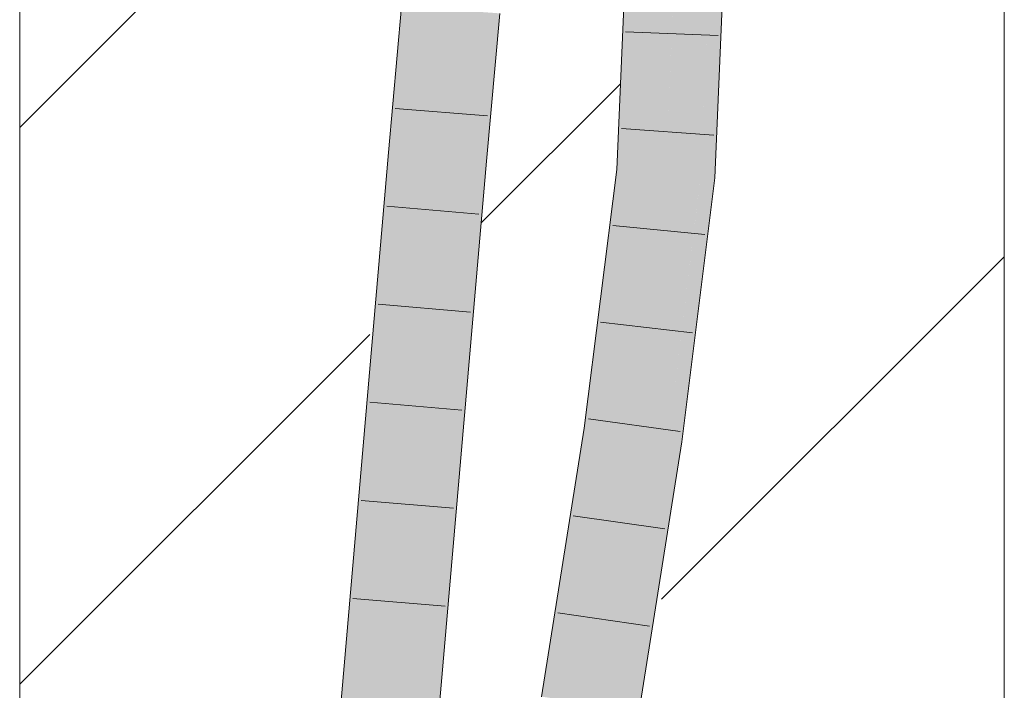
# Model space of a CAD drawing. Extents: x -500 to 300, y 62 to 1162.
# Tile 260 of 289: x 173.8 to 176.3, y 1071.47 to 1073.17. Entities that reach past the tile are written whole.
import ezdxf
from ezdxf.lldxf.tags import DXFTag

# ---------------------------------------------------------------- set-up
doc = ezdxf.new("R2010")
doc.units = 0
doc.layers.get('0').update_dxf_attribs({"lineweight": 13})
doc.layers.add('E_Detail_Linie_Text_Bem', color=7, linetype='Continuous', lineweight=13)
for name, color, linetype, lineweight, true_color in [('E_Detail_Wandschraffur', 7, 'Continuous', 5, 0xc0c0c0), ('E_Leerrohr 25-A06G93S78I', 7, 'Continuous', 9, 0xff8000), ('E_Leerrohr 25-Shading', 7, 'Continuous', 9, 0xff8000)]:
    doc.layers.add(name, color=color, linetype=linetype, lineweight=lineweight, true_color=true_color)
tags = doc.linetypes.add('fein_strichliert', pattern=[4, 1, -2, 1]).pattern_tags.tags
tags[8:9] = [DXFTag(74, 4), DXFTag(75, 0), DXFTag(340, '0'), DXFTag(46, 0.0), DXFTag(50, 0.0), DXFTag(44, 0.0), DXFTag(45, 0.0)]
tags[6:7] = [DXFTag(74, 4), DXFTag(75, 0), DXFTag(340, '0'), DXFTag(46, 0.0), DXFTag(50, 0.0), DXFTag(44, 0.0), DXFTag(45, 0.0)]
tags[4:5] = [DXFTag(74, 4), DXFTag(75, 0), DXFTag(340, '0'), DXFTag(46, 0.0), DXFTag(50, 0.0), DXFTag(44, 0.0), DXFTag(45, 0.0)]

# ---------------------------------------------------------------- blocks, each defined once
blk = doc.blocks.new('Shading-A06G93GV8I', base_point=(241.4508, 904.1259))
at = {"layer": 'E_Leerrohr 25-Shading', "color": 43, "true_color": 0xd7ab7f}
for points in [[(175.3265, 1072.7882), (175.3689, 1073.3901), (175.3407, 1073.373), (175.343, 1073.3904)], [(175.3754, 1073.39), (175.3689, 1073.3901), (175.3447, 1072.7866), (175.3265, 1072.7882)], [(175.3661, 1073.2073), (175.3447, 1072.7866), (175.378, 1073.3895), (175.3522, 1072.786)], [(175.5694, 1072.8748), (175.5548, 1073.3885), (175.5481, 1072.7692), (175.5452, 1073.1638)], [(175.5548, 1073.3885), (175.5694, 1072.8748), (175.5565, 1073.3885)], [(175.5694, 1072.8748), (175.5914, 1073.3882), (175.5565, 1073.3885)], [(175.3265, 1072.7882), (175.3407, 1073.373), (175.3158, 1072.7892)], [(174.7376, 1072.8317), (174.757, 1072.8619), (174.7692, 1073.2035), (174.7704, 1073.0604)], [(174.7376, 1072.8317), (174.7692, 1073.2035), (174.7514, 1073.005)], [(174.7801, 1073.2026), (174.7692, 1073.2035), (174.7704, 1073.0604)], [(174.7719, 1072.8853), (174.7982, 1073.2014), (174.7704, 1073.0604), (174.7801, 1073.2026)], [(174.8057, 1073.2008), (174.7982, 1073.2014), (174.7724, 1072.8286), (174.7719, 1072.8853)], [(174.985, 1073.188), (174.982, 1073.1882), (174.9626, 1072.8121), (174.9485, 1072.8134)], [(174.985, 1073.188), (174.9626, 1072.8121), (174.9751, 1072.9447)], [(174.9626, 1072.8121), (174.985, 1072.8102), (174.9978, 1073.1871), (175.0186, 1073.1855)], [(174.9978, 1073.1871), (174.985, 1073.188), (174.9751, 1072.9447)], [(175.5452, 1073.1638), (175.5284, 1072.7709), (175.5481, 1072.7692)], [(174.757, 1072.8619), (174.7719, 1072.8853), (174.7704, 1073.0604)], [(174.7514, 1073.005), (174.7359, 1072.8318), (174.7376, 1072.8317)], [(174.7673, 1072.8291), (174.7719, 1072.8853), (174.7549, 1072.8302), (174.757, 1072.8619)], [(174.7724, 1072.8286), (174.7719, 1072.8853), (174.7673, 1072.8291)], [(174.757, 1072.8619), (174.7376, 1072.8317), (174.7549, 1072.8302)], [(175.5694, 1072.8748), (175.5481, 1072.7692), (175.5648, 1072.7678)], [(174.7359, 1072.8318), (174.4274, 1069.2637), (174.7376, 1072.8317), (174.4612, 1069.2611)], [(174.7376, 1072.8317), (174.4612, 1069.2611), (174.6971, 1071.958), (174.4639, 1069.2609)], [(174.7549, 1072.8302), (174.7376, 1072.8317), (174.6971, 1071.958)], [(174.7673, 1072.8291), (174.7549, 1072.8302), (174.6971, 1071.958)], [(174.6971, 1071.958), (174.7724, 1072.8286), (174.7673, 1072.8291)], [(174.935, 1072.5068), (174.9485, 1072.8134), (174.6401, 1069.2472)], [(174.985, 1072.8102), (174.9626, 1072.8121), (174.9101, 1071.9437), (174.935, 1072.5068)], [(174.9626, 1072.8121), (174.9485, 1072.8134), (174.935, 1072.5068)], [(175.3265, 1072.7882), (175.3158, 1072.7892), (175.2526, 1072.129), (175.2333, 1072.1318)], [(175.3447, 1072.7866), (175.3265, 1072.7882), (175.2646, 1072.1273), (175.2526, 1072.129)], [(175.3009, 1072.4261), (175.2646, 1072.1273), (175.3522, 1072.7856), (175.2695, 1072.1266)], [(175.3447, 1072.7866), (175.3009, 1072.4261), (175.3522, 1072.786), (175.3522, 1072.7856)], [(175.5284, 1072.7709), (175.4445, 1072.1017), (175.5284, 1072.7709), (175.4469, 1072.1014)], [(175.531, 1072.4977), (175.5284, 1072.7709), (175.4728, 1072.0977), (175.5246, 1072.7393)], [(175.5284, 1072.7709), (175.531, 1072.4977), (175.5481, 1072.7692)], [(175.531, 1072.4977), (175.5648, 1072.7678), (175.5481, 1072.7692)], [(175.5246, 1072.7393), (175.4469, 1072.1014), (175.4728, 1072.0977)], [(174.9101, 1071.9437), (174.935, 1072.5068), (174.6541, 1069.2461), (174.6401, 1069.2472)], [(175.531, 1072.4977), (175.4728, 1072.0977), (175.4808, 1072.0966)], [(175.2333, 1072.1318), (175.125, 1071.4495), (175.1791, 1071.5568), (175.1612, 1071.4443)], [(175.2526, 1072.129), (175.2333, 1072.1318), (175.1791, 1071.5568)], [(175.2646, 1072.1273), (175.2526, 1072.129), (175.1791, 1071.5568)], [(175.1791, 1071.5568), (175.2695, 1072.1266), (175.2646, 1072.1273)], [(175.4413, 1072.067), (175.4445, 1072.1017), (175.3362, 1071.4189)], [(175.3907, 1071.5292), (175.4469, 1072.1014), (175.4413, 1072.067)], [(175.3907, 1071.5292), (175.4547, 1071.9324), (175.4469, 1072.1014), (175.4728, 1072.0977)], [(175.4469, 1072.1014), (175.4445, 1072.1017), (175.4413, 1072.067)], [(175.4547, 1071.9324), (175.4808, 1072.0966), (175.4728, 1072.0977)], [(175.3907, 1071.5292), (175.4413, 1072.067), (175.371, 1071.4139), (175.3362, 1071.4189)], [(174.9101, 1071.9437), (174.7332, 1070.0798), (174.6766, 1069.2444), (174.6596, 1069.2457)], [(175.371, 1071.4139), (175.3724, 1071.4137), (175.3907, 1071.5292)]]:
    blk.add_solid(points, dxfattribs=at)
at = {"layer": 'E_Leerrohr 25-Shading', "color": 31, "true_color": 0xfabd7f}
for points in [[(175.378, 1073.39), (175.3522, 1072.786), (175.4594, 1073.2261), (175.3784, 1072.7838)], [(175.4403, 1072.7784), (175.5284, 1072.7709), (175.4664, 1073.3893), (175.5548, 1073.3885)], [(175.3784, 1072.7838), (175.4403, 1072.7784), (175.4594, 1073.2261)], [(174.8057, 1073.2008), (174.7724, 1072.8286), (174.8558, 1073.1973), (174.8265, 1072.824)], [(174.8265, 1072.824), (174.8605, 1072.821), (174.8558, 1073.1973), (174.8939, 1073.1945)], [(174.8605, 1072.821), (174.9485, 1072.8134), (174.8939, 1073.1945), (174.982, 1073.1882)], [(174.7724, 1072.8286), (174.6971, 1071.958), (174.552, 1069.254), (174.5184, 1069.2567)], [(174.8265, 1072.824), (174.7724, 1072.8286), (174.552, 1069.254)], [(174.8605, 1072.821), (174.8265, 1072.824), (174.552, 1069.254)], [(174.552, 1069.254), (174.6401, 1069.2472), (174.8605, 1072.821), (174.9485, 1072.8134)], [(175.3784, 1072.7838), (175.3522, 1072.786), (175.2695, 1072.1266)], [(175.4402, 1072.7784), (175.3784, 1072.7838), (175.3515, 1072.115), (175.2695, 1072.1266)], [(175.3515, 1072.115), (175.3571, 1072.1141), (175.4402, 1072.7784), (175.4403, 1072.7784)], [(175.3571, 1072.1141), (175.4445, 1072.1017), (175.4403, 1072.7784), (175.5284, 1072.7709)], [(175.2695, 1072.1266), (175.1791, 1071.5568), (175.2487, 1071.4316), (175.1646, 1071.4438)], [(175.3515, 1072.115), (175.2695, 1072.1266), (175.2487, 1071.4316)], [(175.3571, 1072.1141), (175.3515, 1072.115), (175.2487, 1071.4316)], [(175.2487, 1071.4316), (175.3362, 1071.4189), (175.3571, 1072.1141), (175.4445, 1072.1017)], [(174.6971, 1071.958), (174.4639, 1069.2609), (174.5184, 1069.2567)], [(175.1791, 1071.5568), (175.1612, 1071.4443), (175.1646, 1071.4438)]]:
    blk.add_solid(points, dxfattribs=at)
blk = doc.blocks.new('Referenz-A06G93SG8I')
at = {"layer": 'E_Detail_Linie_Text_Bem', "linetype": 'Continuous', "ltscale": 0.13}
for p, q in [((173.7998, 1063.8135), (173.7998, 1075.6135)), ((176.2998, 1075.6135), (176.2998, 1035.6135))]:
    blk.add_line(p, q, dxfattribs=at)
at = {"layer": 'E_Detail_Wandschraffur', "linetype": 'ByBlock', "ltscale": 0.13}
for p, q in [((173.7998, 1072.8956), (174.7696, 1073.8653)), ((175.4297, 1071.697), (176.2998, 1072.5671))]:
    blk.add_line(p, q, dxfattribs=at)
at = {"layer": 'E_Detail_Wandschraffur', "linetype": 'fein_strichliert', "ltscale": 0.13}
for p, q in [((174.9714, 1072.653), (175.325, 1073.0066)), ((173.7998, 1071.4813), (174.6885, 1072.37))]:
    blk.add_line(p, q, dxfattribs=at)
at = {"layer": 'E_Leerrohr 25-A06G93S78I', "linetype": 'Continuous', "ltscale": 0.13}
for p, q in [((175.3158, 1072.7891), (175.3414, 1073.3903)), ((175.5649, 1072.7678), (175.5914, 1073.3882)), ((174.736, 1072.8318), (174.7692, 1073.2034)), ((174.985, 1072.8102), (175.0186, 1073.1856)), ((175.5729, 1073.1293), (175.3381, 1073.1388)), ((174.9877, 1072.925), (174.7535, 1072.9442)), ((175.562, 1072.8758), (175.3276, 1072.8927)), ((174.4274, 1069.2637), (174.736, 1072.8318)), ((174.6766, 1069.2444), (174.985, 1072.8102)), ((175.2333, 1072.1318), (175.3158, 1072.7891)), ((175.4808, 1072.0966), (175.5649, 1072.7678)), ((174.9658, 1072.6754), (174.7317, 1072.6957)), ((175.5393, 1072.624), (175.3055, 1072.6469)), ((174.9443, 1072.4265), (174.7102, 1072.4465)), ((175.508, 1072.3735), (175.2746, 1072.4013)), ((174.9228, 1072.1775), (174.6886, 1072.1974)), ((175.4766, 1072.1231), (175.2438, 1072.1557)), ((175.125, 1071.4495), (175.2333, 1072.1318)), ((175.3724, 1071.4138), (175.4808, 1072.0966)), ((174.9012, 1071.9285), (174.6671, 1071.9482)), ((175.4382, 1071.8757), (175.2055, 1071.909)), ((174.8797, 1071.6795), (174.6455, 1071.6991)), ((175.3989, 1071.6287), (175.1663, 1071.6622))]:
    blk.add_line(p, q, dxfattribs=at)

msp = doc.modelspace()

# ---------------------------------------------------------------- block references
at = {"color": 8, "lineweight": 25, "ltscale": 0.25, "true_color": 0x808080}
msp.add_blockref('Referenz-A06G93SG8I', (0, 0), dxfattribs=at)
msp.add_blockref('Shading-A06G93GV8I', (241.4508, 904.1259))

doc.saveas('drawing.dxf')
